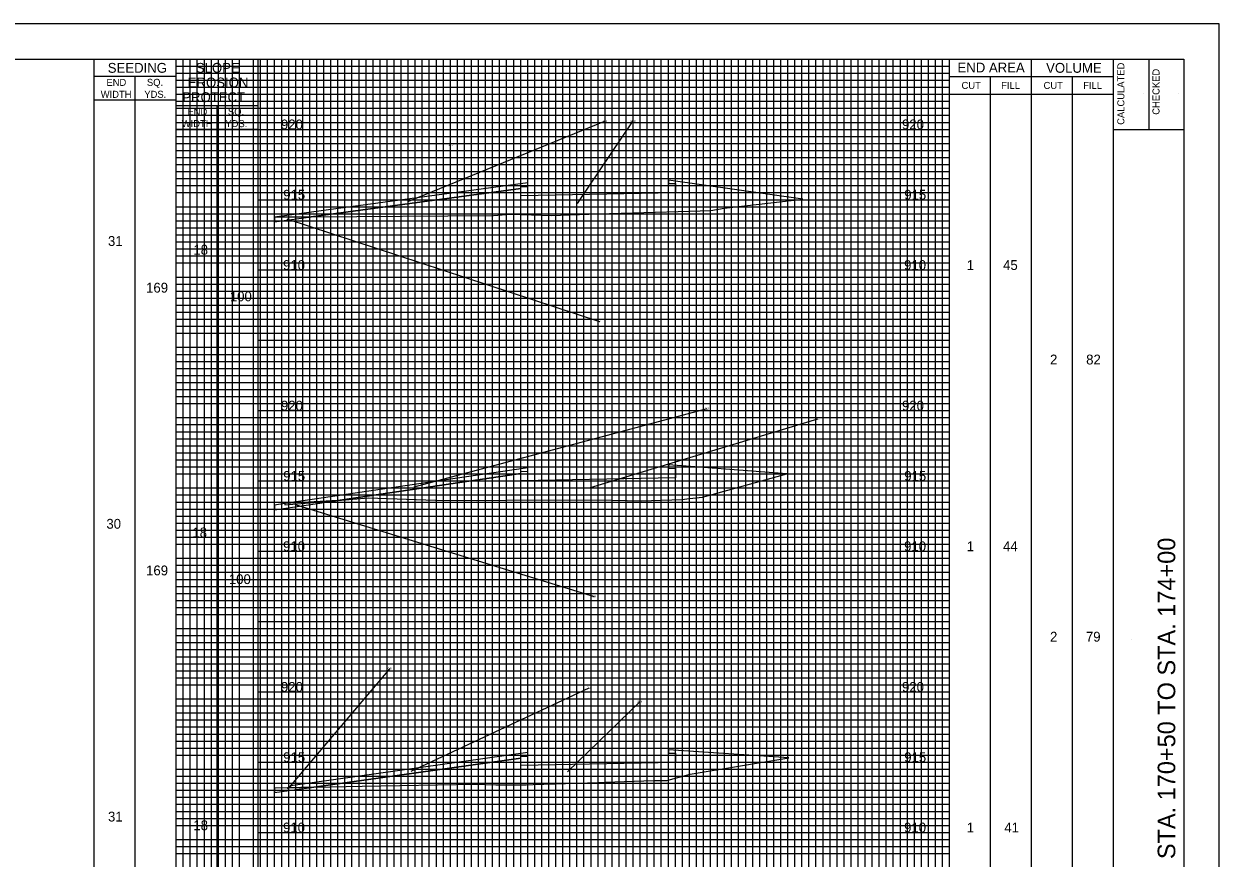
# Model space of a CAD drawing. Extents: x -73 to 160, y -2 to 1877.
# Drawn here: x 75 to 160, y 623.2 to 682.5 of the extents above; entities that cross this region are included whole.
import ezdxf

# ---------------------------------------------------------------- set-up
doc = ezdxf.new("R2010")
doc.units = 0
for name, color, linetype in [('DR_P_Flood_Boundary', 7, 'Continuous'), ('GK_Cells', 7, 'Continuous'), ('RD_X_Fence', 7, 'Continuous'), ('TX_X_5', 7, 'Continuous'), ('UT_P_Water_Cells', 7, 'Continuous'), ('XS_P_Pavt_Surface', 7, 'Continuous'), ('XS_X_Ground_Line', 7, 'Continuous')]:
    doc.layers.add(name, color=color, linetype=linetype)

msp = doc.modelspace()

# ---------------------------------------------------------------- linework, layer by layer
at = {"layer": 'DR_P_Flood_Boundary'}
for p, q in [((95.832, 575), (95.832, 680)), ((100.832, 575), (100.832, 680)), ((105.832, 575), (105.832, 680)), ((110.832, 575), (110.832, 680)), ((115.832, 575), (115.832, 680)), ((120.832, 575), (120.832, 680)), ((125.832, 575), (125.832, 680)), ((130.832, 575), (130.832, 680)), ((135.832, 575), (135.832, 680)), ((85.832, 675), (140.832, 675)), ((91.665, 670), (140.832, 670)), ((91.665, 665), (140.832, 665)), ((91.665, 660), (140.832, 660)), ((91.665, 655), (140.832, 655)), ((91.665, 650), (140.832, 650)), ((91.665, 645), (140.832, 645)), ((91.665, 640), (140.832, 640)), ((91.665, 635), (140.832, 635)), ((91.665, 630), (140.832, 630)), ((91.665, 625), (140.832, 625))]:
    msp.add_line(p, q, dxfattribs=at)
at = {"layer": 'GK_Cells'}
for p, q in [((152.5, 575), (152.5, 680)), ((155, 680), (155, 675)), ((152.5, 675), (157.5, 675))]:
    msp.add_line(p, q, dxfattribs=at)
msp.add_lwpolyline([(0, 680), (157.5, 680), (157.5, 575), (0, 575)], close=True, dxfattribs=at)
at = {"layer": 'RD_X_Fence'}
for p, q in [((102.382, 669.884), (116.373, 675.602)), ((114.367, 669.734), (118.338, 675.602)), ((110.832, 671.19), (92.833, 668.748)), ((110.332, 670.792), (95.422, 668.769)), ((95.422, 668.769), (110.332, 670.792)), ((110.332, 670.93), (110.832, 670.94)), ((110.332, 670.792), (110.332, 670.93)), ((110.332, 670.263), (110.332, 670.792)), ((130.396, 670.025), (120.832, 671.39)), ((120.832, 671.14), (121.332, 671.15)), ((121.332, 671.15), (121.332, 670.483)), ((121.332, 670.483), (110.332, 670.263)), ((92.833, 668.748), (95.422, 668.769)), ((92.833, 668.418), (95.422, 668.769)), ((95.422, 668.769), (92.833, 668.748)), ((92.833, 668.748), (92.833, 668.418)), ((93.696, 668.645), (115.945, 661.333)), ((102.757, 649.588), (123.598, 655.139)), ((115.285, 649.529), (131.46, 654.416)), ((129.269, 650.505), (120.832, 651.135)), ((110.832, 650.935), (93.556, 648.389)), ((110.332, 650.531), (97.322, 648.614)), ((97.322, 648.614), (110.332, 650.531)), ((110.332, 650.675), (110.832, 650.685)), ((110.332, 650.531), (110.332, 650.675)), ((110.332, 650.008), (110.332, 650.531)), ((120.832, 650.885), (121.332, 650.895)), ((121.332, 650.895), (121.332, 650.228)), ((121.332, 650.228), (110.332, 650.008)), ((92.833, 647.952), (97.322, 648.614)), ((97.322, 648.614), (93.556, 648.389)), ((93.568, 648.303), (97.322, 648.614)), ((118.924, 648.594), (121.79, 648.68)), ((93.556, 648.389), (92.833, 648.282)), ((92.833, 648.282), (92.833, 647.952)), ((94.362, 648.303), (115.567, 641.787)), ((93.76, 628.07), (101.038, 636.666)), ((102.542, 629.359), (115.208, 635.288)), ((113.665, 629.309), (118.823, 634.306)), ((129.399, 630.303), (120.832, 630.88)), ((110.832, 630.68), (93.972, 628.32)), ((110.332, 630.28), (95.616, 628.22)), ((95.616, 628.22), (110.332, 630.28)), ((110.332, 630.42), (110.832, 630.43)), ((110.332, 630.28), (110.332, 630.42)), ((110.332, 629.753), (110.332, 630.28)), ((121.332, 629.973), (110.332, 629.753)), ((110.832, 630.576), (110.832, 630.68)), ((110.832, 630.43), (110.832, 630.576)), ((120.832, 630.63), (121.332, 630.64)), ((121.332, 630.64), (121.332, 629.973)), ((92.833, 627.83), (95.616, 628.22)), ((95.616, 628.22), (92.833, 628.16)), ((92.833, 628.16), (92.833, 627.83)), ((93.972, 628.32), (93.855, 628.182)), ((93.855, 628.182), (95.616, 628.22)), ((119.777, 628.695), (120.049, 628.69)), ((120.049, 628.69), (120.279, 628.697))]:
    msp.add_line(p, q, dxfattribs=at)
for points in [[(110.832, 670.94), (110.832, 671.086), (110.832, 671.19)], [(120.832, 671.39), (120.832, 671.286), (120.832, 671.14)], [(115.832, 668.985), (122.331, 669.178), (123.863, 669.224), (124.813, 669.388), (130.396, 670.025)], [(109.332, 668.943), (109.673, 668.967), (112.509, 668.886), (115.832, 668.985)], [(95.422, 668.769), (108.407, 668.876), (109.332, 668.943)], [(120.832, 651.135), (120.832, 651.031), (120.832, 650.885)], [(110.832, 650.685), (110.832, 650.831), (110.832, 650.935)], [(121.79, 648.68), (122.327, 648.742), (123.272, 648.85), (129.269, 650.505)], [(97.322, 648.614), (99.491, 648.793), (104.269, 648.63), (107.162, 648.609), (109.332, 648.62), (115.833, 648.653), (118.924, 648.594)], [(93.556, 648.389), (93.568, 648.303)], [(120.832, 630.88), (120.832, 630.776), (120.832, 630.63)], [(120.716, 628.689), (122.383, 629.15), (129.399, 630.303)], [(95.616, 628.22), (99.062, 628.294), (107.103, 628.427), (108.568, 628.377), (109.332, 628.381), (110.722, 628.388), (111.224, 628.405), (115.832, 628.561), (116.334, 628.578), (119.777, 628.695)], [(120.279, 628.697), (120.676, 628.69), (120.716, 628.689)]]:
    msp.add_lwpolyline(points, dxfattribs=at)
at = {"layer": 'TX_X_5'}
msp.add_lwpolyline([(-10, 572.5), (160, 572.5), (160, 682.5), (-10, 682.5)], close=True, dxfattribs=at)
at = {"layer": 'UT_P_Water_Cells'}
for p, q in [((86.332, 575), (86.332, 680)), ((86.832, 575), (86.832, 680)), ((87.332, 575), (87.332, 680)), ((87.832, 575), (87.832, 680)), ((88.332, 575), (88.332, 680)), ((88.832, 575), (88.832, 680)), ((89.332, 575), (89.332, 680)), ((89.832, 575), (89.832, 680)), ((90.332, 575), (90.332, 680)), ((91.332, 575), (91.332, 680)), ((91.832, 575), (91.832, 680)), ((92.332, 575), (92.332, 680)), ((92.832, 575), (92.832, 680)), ((93.332, 575), (93.332, 680)), ((93.832, 575), (93.832, 680)), ((94.332, 575), (94.332, 680)), ((94.832, 575), (94.832, 680)), ((95.332, 575), (95.332, 680)), ((96.332, 575), (96.332, 680)), ((96.832, 575), (96.832, 680)), ((97.332, 575), (97.332, 680)), ((97.832, 575), (97.832, 680)), ((98.332, 575), (98.332, 680)), ((98.832, 575), (98.832, 680)), ((99.332, 575), (99.332, 680)), ((99.832, 575), (99.832, 680)), ((100.332, 575), (100.332, 680)), ((101.332, 575), (101.332, 680)), ((101.832, 575), (101.832, 680)), ((102.332, 575), (102.332, 680)), ((102.832, 575), (102.832, 680)), ((103.332, 575), (103.332, 680)), ((103.832, 575), (103.832, 680)), ((104.332, 575), (104.332, 680)), ((104.832, 575), (104.832, 680)), ((105.332, 575), (105.332, 680)), ((106.332, 575), (106.332, 680)), ((106.832, 575), (106.832, 680)), ((107.332, 575), (107.332, 680)), ((107.832, 575), (107.832, 680)), ((108.332, 575), (108.332, 680)), ((108.832, 575), (108.832, 680)), ((109.332, 575), (109.332, 680)), ((109.832, 575), (109.832, 680)), ((110.332, 575), (110.332, 680)), ((111.332, 575), (111.332, 680)), ((111.832, 575), (111.832, 680)), ((112.332, 575), (112.332, 680)), ((112.832, 575), (112.832, 680)), ((113.332, 575), (113.332, 680)), ((113.832, 575), (113.832, 680)), ((114.332, 575), (114.332, 680)), ((114.832, 575), (114.832, 680)), ((115.332, 575), (115.332, 680)), ((116.332, 575), (116.332, 680)), ((116.832, 575), (116.832, 680)), ((117.332, 575), (117.332, 680)), ((117.832, 575), (117.832, 680)), ((118.332, 575), (118.332, 680)), ((118.832, 575), (118.832, 680)), ((119.332, 575), (119.332, 680)), ((119.832, 575), (119.832, 680)), ((120.332, 575), (120.332, 680)), ((121.332, 575), (121.332, 680)), ((121.832, 575), (121.832, 680)), ((122.332, 575), (122.332, 680)), ((122.832, 575), (122.832, 680)), ((123.332, 575), (123.332, 680)), ((123.832, 575), (123.832, 680)), ((124.332, 575), (124.332, 680)), ((124.832, 575), (124.832, 680)), ((125.332, 575), (125.332, 680)), ((126.332, 575), (126.332, 680)), ((126.832, 575), (126.832, 680)), ((127.332, 575), (127.332, 680)), ((127.832, 575), (127.832, 680)), ((128.332, 575), (128.332, 680)), ((128.832, 575), (128.832, 680)), ((129.332, 575), (129.332, 680)), ((129.832, 575), (129.832, 680)), ((130.332, 575), (130.332, 680)), ((131.332, 575), (131.332, 680)), ((131.832, 575), (131.832, 680)), ((132.332, 575), (132.332, 680)), ((132.832, 575), (132.832, 680)), ((133.332, 575), (133.332, 680)), ((133.832, 575), (133.832, 680)), ((134.332, 575), (134.332, 680)), ((134.832, 575), (134.832, 680)), ((135.332, 575), (135.332, 680)), ((136.332, 575), (136.332, 680)), ((136.832, 575), (136.832, 680)), ((137.332, 575), (137.332, 680)), ((137.832, 575), (137.832, 680)), ((138.332, 575), (138.332, 680)), ((138.832, 575), (138.832, 680)), ((139.332, 575), (139.332, 680)), ((139.832, 575), (139.832, 680)), ((140.332, 575), (140.332, 680)), ((85.832, 679.5), (140.832, 679.5)), ((85.832, 679), (140.832, 679)), ((85.832, 678.5), (140.832, 678.5)), ((85.832, 678), (140.832, 678)), ((85.832, 677.5), (140.832, 677.5)), ((85.832, 677), (140.832, 677)), ((85.832, 676.5), (140.832, 676.5)), ((85.832, 676), (140.832, 676)), ((85.832, 675.5), (140.832, 675.5)), ((85.832, 674.5), (140.832, 674.5)), ((85.832, 674), (140.832, 674)), ((85.832, 673.5), (140.832, 673.5)), ((85.832, 673), (140.832, 673)), ((85.832, 672.5), (140.832, 672.5)), ((85.832, 672), (140.832, 672)), ((85.832, 671.5), (140.832, 671.5)), ((85.832, 671), (140.832, 671)), ((85.832, 670.5), (140.832, 670.5)), ((85.832, 669.5), (140.832, 669.5)), ((85.832, 669), (140.832, 669)), ((85.832, 668.5), (140.832, 668.5)), ((85.832, 668), (140.832, 668)), ((85.832, 667.5), (140.832, 667.5)), ((85.832, 667), (140.832, 667)), ((85.832, 666.5), (140.832, 666.5)), ((85.832, 666), (140.832, 666)), ((85.832, 665.5), (140.832, 665.5)), ((85.832, 664.5), (140.832, 664.5)), ((85.832, 664), (140.832, 664)), ((85.832, 663.5), (140.832, 663.5)), ((85.832, 663), (140.832, 663)), ((85.832, 662.5), (140.832, 662.5)), ((85.832, 662), (140.832, 662)), ((85.832, 661.5), (140.832, 661.5)), ((85.832, 661), (140.832, 661)), ((85.832, 660.5), (140.832, 660.5)), ((85.832, 659.5), (140.832, 659.5)), ((85.832, 659), (140.832, 659)), ((85.832, 658.5), (140.832, 658.5)), ((85.832, 658), (140.832, 658)), ((85.832, 657.5), (140.832, 657.5)), ((85.832, 657), (140.832, 657)), ((85.832, 656.5), (140.832, 656.5)), ((85.832, 656), (140.832, 656)), ((85.832, 655.5), (140.832, 655.5)), ((85.832, 654.5), (140.832, 654.5)), ((85.832, 654), (140.832, 654)), ((85.832, 653.5), (140.832, 653.5)), ((85.832, 653), (140.832, 653)), ((85.832, 652.5), (140.832, 652.5)), ((85.832, 652), (140.832, 652)), ((85.832, 651.5), (140.832, 651.5)), ((85.832, 651), (140.832, 651)), ((85.832, 650.5), (140.832, 650.5)), ((85.832, 649.5), (140.832, 649.5)), ((85.832, 649), (140.832, 649)), ((85.832, 648.5), (140.832, 648.5)), ((85.832, 648), (140.832, 648)), ((85.832, 647.5), (140.832, 647.5)), ((85.832, 647), (140.832, 647)), ((85.832, 646.5), (140.832, 646.5)), ((85.832, 646), (140.832, 646)), ((85.832, 645.5), (140.832, 645.5)), ((85.832, 644.5), (140.832, 644.5)), ((85.832, 644), (140.832, 644)), ((85.832, 643.5), (140.832, 643.5)), ((85.832, 643), (140.832, 643)), ((85.832, 642.5), (140.832, 642.5)), ((85.832, 642), (140.832, 642)), ((85.832, 641.5), (140.832, 641.5)), ((85.832, 641), (140.832, 641)), ((85.832, 640.5), (140.832, 640.5)), ((85.832, 639.5), (140.832, 639.5)), ((85.832, 639), (140.832, 639)), ((85.832, 638.5), (140.832, 638.5)), ((85.832, 638), (140.832, 638)), ((85.832, 637.5), (140.832, 637.5)), ((85.832, 637), (140.832, 637)), ((85.832, 636.5), (140.832, 636.5)), ((85.832, 636), (140.832, 636)), ((85.832, 635.5), (140.832, 635.5)), ((85.832, 634.5), (140.832, 634.5)), ((85.832, 634), (140.832, 634)), ((85.832, 633.5), (140.832, 633.5)), ((85.832, 633), (140.832, 633)), ((85.832, 632.5), (140.832, 632.5)), ((85.832, 632), (140.832, 632)), ((85.832, 631.5), (140.832, 631.5)), ((85.832, 631), (140.832, 631)), ((85.832, 630.5), (140.832, 630.5)), ((85.832, 629.5), (140.832, 629.5)), ((85.832, 629), (140.832, 629)), ((85.832, 628.5), (140.832, 628.5)), ((85.832, 628), (140.832, 628)), ((85.832, 627.5), (140.832, 627.5)), ((85.832, 627), (140.832, 627)), ((85.832, 626.5), (140.832, 626.5)), ((85.832, 626), (140.832, 626)), ((85.832, 625.5), (140.832, 625.5)), ((85.832, 624.5), (140.832, 624.5)), ((85.832, 624), (140.832, 624)), ((85.832, 623.5), (140.832, 623.5))]:
    msp.add_line(p, q, dxfattribs=at)
at = {"layer": 'XS_X_Ground_Line'}
for p, q in [((80, 575), (80, 680)), ((85.832, 575), (85.832, 680)), ((85.832, 575), (85.832, 680)), ((91.665, 575), (91.665, 680)), ((140.832, 575), (140.832, 680)), ((146.667, 575), (146.667, 680)), ((85.832, 678.75), (80, 678.75)), ((82.916, 575), (82.916, 678.75)), ((140.832, 678.75), (152.5, 678.75)), ((143.75, 575), (143.75, 678.75)), ((149.583, 575), (149.583, 678.75)), ((140.832, 677.5), (152.5, 677.5)), ((154.6, 677.518), (154.6, 677.518)), ((157.1, 677.518), (157.1, 677.518)), ((85.832, 677.083), (80, 677.083)), ((91.665, 676.667), (85.832, 676.667)), ((88.749, 575), (88.749, 676.667)), ((91.665, 675), (85.832, 675)), ((153.75, 638.75), (153.75, 638.75)), ((156.258, 638.75), (156.258, 638.75))]:
    msp.add_line(p, q, dxfattribs=at)

# ---------------------------------------------------------------- texts
at = {"layer": 'RD_X_Fence'}
for s, p in [('5.5', (116.213, 675.532)), ('39.8', (118.119, 675.532)), ('14.7', (105.185, 673.829)), ('0.4', (115.781, 661.263)), ('5.2', (123.44, 655.069)), ('39.0', (131.236, 654.346)), ('0.9', (115.401, 641.717)), ('0.5', (100.872, 636.596)), ('5.4', (115.05, 635.218)), ('35.4', (118.603, 634.236))]:
    msp.add_text(s, height=0.14, dxfattribs=at).set_placement(p)
at = {"layer": 'XS_P_Pavt_Surface'}
for s, p in [('920', (93.281, 675)), ('920', (137.449, 675)), ('915', (93.441, 670)), ('915', (137.609, 670)), ('31', (80.981, 666.71)), ('18', (87.052, 666.091)), ('910', (93.43, 665)), ('910', (137.598, 665)), ('1', (142.057, 665)), ('45', (144.639, 665)), ('169', (83.691, 663.393)), ('100', (89.647, 662.774)), ('2', (147.977, 658.282)), ('82', (150.546, 658.282)), ('920', (93.281, 655)), ('920', (137.449, 655)), ('915', (93.441, 650)), ('915', (137.609, 650)), ('30', (80.866, 646.599)), ('18', (86.98, 645.98)), ('910', (93.43, 645)), ('910', (137.598, 645)), ('1', (142.057, 645)), ('44', (144.634, 645)), ('169', (83.691, 643.282)), ('100', (89.576, 642.663)), ('2', (147.977, 638.571)), ('79', (150.529, 638.571)), ('920', (93.281, 635)), ('920', (137.449, 635)), ('915', (93.441, 630)), ('915', (137.609, 630)), ('31', (80.981, 625.778)), ('18', (87.052, 625.159)), ('910', (93.43, 625)), ('910', (137.598, 625)), ('1', (142.057, 625)), ('41', (144.727, 625))]:
    msp.add_text(s, height=0.7, dxfattribs=at).set_placement(p)
at = {"layer": 'XS_X_Ground_Line'}
for s, height, p in [('SEEDING', 0.7, (80.964, 679.025)), ('SLOPE', 0.7, (87.228, 679.025)), ('END AREA', 0.7, (141.394, 679.047)), ('VOLUME', 0.7, (147.698, 679.025)), ('END', 0.5, (80.87, 678.092)), ('SQ.', 0.5, (83.748, 678.092)), ('EROSION', 0.7, (86.649, 677.983)), ('CUT', 0.5, (141.683, 677.875)), ('FILL', 0.5, (144.502, 677.875)), ('CUT', 0.5, (147.517, 677.875)), ('FILL', 0.5, (150.335, 677.875)), ('WIDTH', 0.5, (80.462, 677.242)), ('YDS.', 0.5, (83.563, 677.242)), ('PROTECT.', 0.7, (86.26, 676.942)), ('END', 0.5, (86.631, 676.008)), ('SQ.', 0.5, (89.51, 676.008)), ('WIDTH', 0.5, (86.224, 675.158)), ('YDS.', 0.5, (89.325, 675.158))]:
    msp.add_text(s, height=height, dxfattribs=at).set_placement(p)
for s, height, p in [('CALCULATED', 0.5, (153.262, 675.323)), ('CHECKED', 0.5, (155.762, 676.04)), ('STA. 170+50 TO STA. 174+00', 1.25, (156.883, 623.105))]:
    msp.add_text(s, height=height, rotation=90, dxfattribs=at).set_placement(p)

doc.saveas('drawing.dxf')
